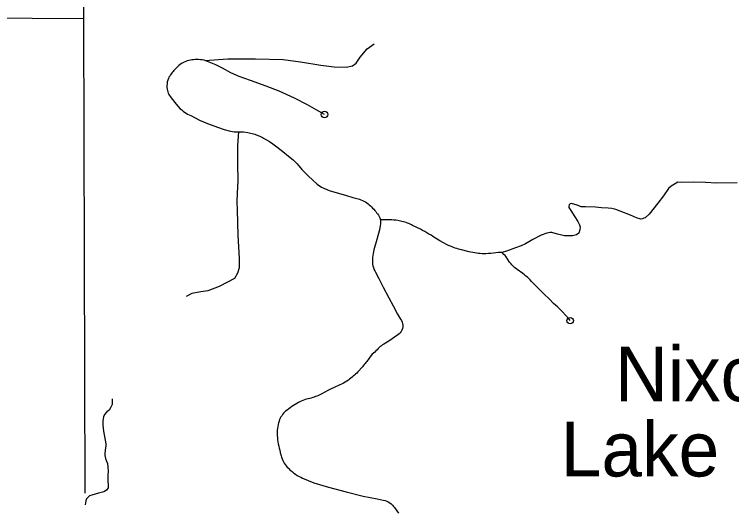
# Model space of a CAD drawing. Extents: x -19 to 366, y -4 to 359.
# Drawn here: x 139.293 to 140.343, y 191.293 to 192.02 of the extents above; entities that cross this region are included whole.
import ezdxf

# ---------------------------------------------------------------- set-up
doc = ezdxf.new("R2010")
doc.units = 0
for name, color, linetype in [('Level 19', 7, 'Continuous'), ('R_Alt Surface', 7, 'Continuous'), ('R_ROW', 7, 'Continuous'), ('R_ROW Annot', 7, 'Continuous'), ('R_Temp Easement', 7, 'Continuous'), ('Sheet Fence', 7, 'Continuous')]:
    doc.layers.add(name, color=color, linetype=linetype)

msp = doc.modelspace()

# ---------------------------------------------------------------- linework, layer by layer
at = {"layer": 'Level 19'}
msp.add_lwpolyline([(139.3943, 192.0138), (139.3968, 192.5251)], dxfattribs=at)
at = {"layer": 'R_Alt Surface'}
for points in [[(138.4888, 192.0199), (139.3943, 192.0138)], [(139.3964, 191.3199), (139.3943, 192.0138)]]:
    msp.add_lwpolyline(points, dxfattribs=at)
at = {"layer": 'R_ROW'}
for points in [[(139.7467, 191.8735), (139.7356, 191.8801), (139.7219, 191.8875), (139.7027, 191.8973), (139.6806, 191.9075), (139.6614, 191.915), (139.6385, 191.9231), (139.622, 191.929), (139.6098, 191.9344), (139.5972, 191.9411), (139.5878, 191.946), (139.5803, 191.9493), (139.573, 191.9522), (139.5704, 191.9528), (139.5678, 191.9533), (139.5651, 191.9536), (139.5625, 191.9538), (139.5599, 191.9538), (139.5572, 191.9538), (139.5551, 191.9536), (139.5527, 191.9533), (139.5504, 191.953), (139.5481, 191.9524), (139.5459, 191.9518), (139.5437, 191.951), (139.5415, 191.9501), (139.5394, 191.949), (139.5373, 191.9479), (139.5354, 191.9466), (139.5335, 191.9452), (139.5319, 191.9439), (139.5305, 191.9425), (139.529, 191.941), (139.5276, 191.9395), (139.5263, 191.938), (139.525, 191.9364), (139.5237, 191.9348), (139.5225, 191.9332), (139.5213, 191.9315), (139.5202, 191.9298), (139.5191, 191.9281), (139.5182, 191.9262), (139.5173, 191.9237), (139.5166, 191.9211), (139.5162, 191.9185), (139.5161, 191.9159), (139.5161, 191.9132), (139.5165, 191.9106), (139.5169, 191.9086), (139.5174, 191.9067), (139.5181, 191.9048), (139.519, 191.903), (139.52, 191.9012), (139.5211, 191.8994), (139.5224, 191.8978), (139.5298, 191.8885), (139.5357, 191.882), (139.5377, 191.8802), (139.5398, 191.8786), (139.5419, 191.877), (139.5441, 191.8755), (139.5464, 191.8742), (139.5488, 191.873), (139.5512, 191.8719), (139.5639, 191.8653), (139.5756, 191.8605), (139.5902, 191.8549), (139.6, 191.8516), (139.607, 191.8496), (139.6096, 191.849), (139.6121, 191.8486), (139.6147, 191.8483), (139.6173, 191.8482), (139.6199, 191.8482), (139.6284, 191.848), (139.6345, 191.8474), (139.6428, 191.8451), (139.6447, 191.8446), (139.6466, 191.8439), (139.6485, 191.8433), (139.6504, 191.8425), (139.6522, 191.8417), (139.654, 191.8409), (139.6558, 191.84), (139.6576, 191.8391), (139.666, 191.8342), (139.6709, 191.8304), (139.6769, 191.826), (139.6855, 191.8193), (139.694, 191.8128), (139.701, 191.8074), (139.7066, 191.8016), (139.7137, 191.793), (139.723, 191.7838), (139.7295, 191.7775), (139.7358, 191.7717), (139.7421, 191.7673), (139.7465, 191.7651), (139.7533, 191.7624), (139.7617, 191.7599)], [(139.6207, 191.8481), (139.6195, 191.8283), (139.6195, 191.8008), (139.6201, 191.777), (139.619, 191.7585), (139.6184, 191.7465), (139.619, 191.7334), (139.6201, 191.697), (139.6219, 191.6629), (139.6219, 191.6492), (139.6195, 191.6415), (139.6148, 191.6337), (139.6046, 191.6283), (139.5927, 191.6218), (139.576, 191.6158), (139.5659, 191.614), (139.5527, 191.6116), (139.5444, 191.6074)], [(139.7617, 191.7599), (139.7706, 191.7576), (139.7788, 191.7549), (139.7882, 191.7523), (139.7978, 191.7495), (139.8, 191.7487), (139.8022, 191.7478), (139.8044, 191.7468), (139.8065, 191.7456), (139.8085, 191.7444), (139.8104, 191.743), (139.8123, 191.7415), (139.8141, 191.7399), (139.8157, 191.7383), (139.8172, 191.7366), (139.8187, 191.735), (139.8202, 191.7333), (139.8216, 191.7316), (139.823, 191.7299), (139.8243, 191.7281), (139.8256, 191.7263), (139.8268, 191.7243), (139.8277, 191.7224), (139.8285, 191.7196)], [(139.8285, 191.7196), (139.8288, 191.7174), (139.8288, 191.7153), (139.8286, 191.7133), (139.8282, 191.7113), (139.8271, 191.705), (139.8233, 191.6905), (139.8191, 191.6755), (139.8184, 191.6728), (139.8178, 191.6701), (139.8174, 191.6674), (139.8171, 191.6646), (139.8169, 191.6619), (139.8168, 191.6598), (139.8168, 191.6572), (139.817, 191.6546), (139.8175, 191.6521), (139.8182, 191.6496), (139.8191, 191.6472), (139.8202, 191.6449), (139.8213, 191.643), (139.8263, 191.6335), (139.8327, 191.6208), (139.8409, 191.6054), (139.8472, 191.5935), (139.8537, 191.5815), (139.858, 191.574), (139.8593, 191.572), (139.8603, 191.5699), (139.861, 191.5676), (139.8613, 191.5652), (139.8613, 191.5629), (139.8608, 191.5605), (139.8601, 191.5583), (139.859, 191.5562), (139.8576, 191.5543), (139.8558, 191.5527), (139.8539, 191.5513), (139.841, 191.5422), (139.8337, 191.5375), (139.8318, 191.5365), (139.8301, 191.5353), (139.8283, 191.534), (139.8267, 191.5326), (139.8251, 191.5311), (139.8236, 191.5295), (139.822, 191.5278), (139.8202, 191.526), (139.8184, 191.5243), (139.8166, 191.5228), (139.8133, 191.5187), (139.8121, 191.5171), (139.8109, 191.5155), (139.8097, 191.5139), (139.8085, 191.5123), (139.8072, 191.5108), (139.806, 191.5092), (139.8047, 191.5077), (139.8035, 191.5061), (139.8022, 191.5046), (139.7954, 191.497), (139.7938, 191.4954), (139.7921, 191.4938), (139.7904, 191.4922), (139.7887, 191.4907), (139.787, 191.4892), (139.7852, 191.4878), (139.7834, 191.4864), (139.7816, 191.4851), (139.7795, 191.4836), (139.7769, 191.482), (139.7744, 191.4806), (139.7717, 191.4792), (139.7691, 191.478), (139.7664, 191.4769), (139.7637, 191.4759), (139.7524, 191.4701), (139.7417, 191.4644), (139.7397, 191.4635), (139.7377, 191.4626), (139.7356, 191.4617), (139.7335, 191.4609), (139.7315, 191.4601), (139.7294, 191.4594), (139.7272, 191.4588), (139.7251, 191.4582), (139.7226, 191.4577), (139.7201, 191.457), (139.7176, 191.4562), (139.7152, 191.4553), (139.7128, 191.4543), (139.7105, 191.4531), (139.7087, 191.4522), (139.7062, 191.4508), (139.7038, 191.4493), (139.7014, 191.4478), (139.699, 191.4462), (139.6966, 191.4446), (139.6943, 191.443), (139.692, 191.4413)], [(140.0066, 191.6715), (140.0012, 191.6717), (139.9975, 191.6713), (139.9939, 191.6708), (139.9902, 191.6704), (139.9865, 191.67), (139.9827, 191.6696), (139.98, 191.6697), (139.9773, 191.6699), (139.9746, 191.6701), (139.9719, 191.6703), (139.9692, 191.6707), (139.9665, 191.671), (139.9638, 191.6715), (139.9611, 191.672), (139.9585, 191.6726), (139.9454, 191.6759), (139.9429, 191.6765), (139.9405, 191.6773), (139.9381, 191.6781), (139.9357, 191.6789), (139.9334, 191.6798), (139.931, 191.6808), (139.9283, 191.682), (139.9264, 191.6828), (139.9157, 191.6887), (139.9054, 191.6951), (139.9027, 191.6968), (139.8996, 191.6987), (139.8965, 191.7005), (139.8934, 191.7023), (139.8902, 191.7041), (139.8871, 191.7059), (139.8756, 191.7114), (139.8738, 191.7123), (139.8719, 191.7131), (139.87, 191.7139), (139.868, 191.7147), (139.8661, 191.7154), (139.8641, 191.7161), (139.8621, 191.7167), (139.8601, 191.7172), (139.8581, 191.7177), (139.8561, 191.7181), (139.8539, 191.7185), (139.851, 191.7189), (139.8481, 191.7192), (139.8452, 191.7194), (139.8423, 191.7195), (139.8393, 191.7195), (139.8355, 191.7196), (139.8321, 191.7196), (139.8285, 191.7196)], [(140.1063, 191.572), (140.1048, 191.5742), (140.0995, 191.5798), (140.095, 191.5849), (140.0878, 191.5924), (140.0821, 191.5973), (140.0758, 191.6033), (140.0676, 191.6112), (140.0603, 191.6183), (140.0538, 191.6254), (140.0518, 191.6275), (140.0498, 191.6295), (140.0478, 191.6315), (140.0457, 191.6335), (140.0436, 191.6354), (140.0414, 191.6373), (140.0392, 191.6391), (140.037, 191.6409), (140.0289, 191.6467), (140.0268, 191.6483), (140.0247, 191.6499), (140.0228, 191.6517), (140.0209, 191.6536), (140.0192, 191.6555), (140.0175, 191.6576), (140.0126, 191.6653), (140.011, 191.6671), (140.0092, 191.6687), (140.0066, 191.6715)], [(139.692, 191.4413), (139.6898, 191.4395), (139.6882, 191.4381), (139.6867, 191.4365), (139.6854, 191.4348), (139.6841, 191.433), (139.6829, 191.4311), (139.6819, 191.4292), (139.681, 191.4272), (139.6802, 191.4252), (139.6794, 191.4226), (139.6787, 191.4199), (139.6782, 191.4172), (139.6777, 191.4145), (139.6774, 191.4117), (139.6773, 191.4089), (139.6773, 191.4061), (139.6774, 191.4033), (139.6777, 191.401), (139.6781, 191.3979), (139.6786, 191.3948), (139.6791, 191.3917), (139.6797, 191.3886), (139.6804, 191.3855), (139.6811, 191.3825), (139.6819, 191.3794), (139.6833, 191.3744), (139.684, 191.3721), (139.6848, 191.3699), (139.6857, 191.3677), (139.6868, 191.3656), (139.6879, 191.3635), (139.6892, 191.3616), (139.6906, 191.3596), (139.6921, 191.3578), (139.6938, 191.3561), (139.6955, 191.3544), (139.6975, 191.3527), (139.6997, 191.3508), (139.702, 191.349), (139.7044, 191.3473), (139.7069, 191.3457), (139.7095, 191.3442), (139.7121, 191.3429), (139.7147, 191.3416), (139.7313, 191.3349), (139.7528, 191.3285), (139.7783, 191.3217), (139.8035, 191.3155), (139.8238, 191.3115), (139.8328, 191.3095), (139.8353, 191.3088), (139.8377, 191.3079), (139.84, 191.3068), (139.8422, 191.3054), (139.8442, 191.3039), (139.8461, 191.3021), (139.8479, 191.3002), (139.8492, 191.2985), (139.8525, 191.294), (139.8551, 191.2905)]]:
    msp.add_lwpolyline(points, dxfattribs=at)
for centre in [(139.7467, 191.8735), (140.1063, 191.572)]:
    msp.add_circle(centre, 0.00473, dxfattribs=at)
at = {"layer": 'R_ROW Annot'}
for points in [[(139.5716, 191.9525), (139.6052, 191.9547), (139.6458, 191.9547), (139.6864, 191.9541), (139.7114, 191.9505), (139.7413, 191.9457), (139.7609, 191.9433), (139.7782, 191.9427), (139.7878, 191.9445), (139.7932, 191.9487), (139.7991, 191.9576), (139.8093, 191.9696), (139.8194, 191.9767)], [(140.3507, 191.7736), (140.32, 191.7732), (140.3047, 191.7742), (140.2867, 191.7747), (140.2698, 191.7742), (140.2639, 191.7745), (140.2588, 191.7716), (140.2542, 191.7688), (140.2503, 191.7655), (140.243, 191.7546), (140.2345, 191.7438), (140.2219, 191.7279), (140.2159, 191.7225), (140.2139, 191.7217), (140.2119, 191.7211), (140.2098, 191.7206), (140.2034, 191.7224), (140.1944, 191.7261), (140.1796, 191.732), (140.1729, 191.7345), (140.1672, 191.7358), (140.162, 191.7364), (140.1523, 191.7371), (140.1435, 191.7381), (140.1289, 191.7384), (140.1225, 191.7387), (140.1163, 191.7407), (140.1082, 191.7435), (140.1062, 191.743), (140.1048, 191.7416), (140.1041, 191.7396), (140.1043, 191.7376), (140.1074, 191.7333), (140.1131, 191.7238), (140.1177, 191.7171), (140.1199, 191.7122), (140.1209, 191.7085), (140.1206, 191.7049), (140.1187, 191.7002), (140.1156, 191.6976), (140.1098, 191.6959), (140.0979, 191.6961), (140.0875, 191.6985), (140.0796, 191.7007), (140.0771, 191.7011), (140.0722, 191.7), (140.0639, 191.6968), (140.0518, 191.6905), (140.0409, 191.6843), (140.0344, 191.6814), (140.0261, 191.6784), (140.0129, 191.6738), (140.0066, 191.6715)], [(139.4357, 191.4576), (139.4358, 191.4528), (139.4357, 191.4492), (139.4337, 191.4444), (139.4317, 191.4413), (139.4279, 191.4384), (139.4246, 191.4348), (139.4234, 191.4315), (139.4221, 191.4257), (139.4221, 191.419), (139.4232, 191.4106), (139.4259, 191.397), (139.4267, 191.3916), (139.4268, 191.389), (139.4257, 191.3826), (139.425, 191.3774), (139.4251, 191.3746), (139.4261, 191.3705), (139.4275, 191.3663), (139.4289, 191.3633), (139.4297, 191.3575), (139.4301, 191.3521), (139.4294, 191.3458), (139.4296, 191.3381), (139.4303, 191.3308), (139.4299, 191.3276), (139.4277, 191.3243), (139.4237, 191.3216), (139.4158, 191.3196), (139.4062, 191.317), (139.403, 191.3156), (139.4011, 191.3142), (139.3984, 191.3116), (139.3975, 191.3083), (139.3964, 191.3028)]]:
    msp.add_lwpolyline(points, dxfattribs=at)
at = {"layer": 'Sheet Fence'}
for points in [[(146.7783, 1.697), (146.5788, 10.3131), (146.3785, 18.9294), (146.1776, 27.5458), (145.9759, 36.1624), (145.7736, 44.7791), (145.5705, 53.396), (145.3668, 62.013), (145.1624, 70.6301), (144.9572, 79.2474), (144.7514, 87.8648), (144.5449, 96.4823), (144.3377, 105.1), (144.1299, 113.7179), (143.9213, 122.3359), (143.712, 130.954), (143.5021, 139.5723), (143.2915, 148.1907), (143.0802, 156.8092), (142.8682, 165.4279), (142.6555, 174.0468), (142.4422, 182.6658), (142.2282, 191.2849), (142.0135, 199.9042), (141.7981, 208.5236), (141.582, 217.1432), (141.3653, 225.7629), (141.1479, 234.3828), (140.9298, 243.0028), (140.711, 251.623), (140.4916, 260.2433), (140.2715, 268.8638), (140.0508, 277.4844), (139.8293, 286.1051), (139.6072, 294.726), (139.3845, 303.3471), (139.161, 311.9683), (138.937, 320.5896), (138.7122, 329.2111), (138.4868, 337.8328), (138.2607, 346.4546)], [(139.4406, 1.5315), (139.2511, 10.1473), (139.0608, 18.7633), (138.8699, 27.3793), (138.6784, 35.9956), (138.4861, 44.6119), (138.2932, 53.2285), (138.0997, 61.8451), (137.9055, 70.4619), (137.7106, 79.0789), (137.5151, 87.6959), (137.319, 96.3132), (137.1221, 104.9306), (136.9247, 113.5481), (136.7265, 122.1658), (136.5278, 130.7836), (136.3283, 139.4016), (136.1282, 148.0197), (135.9275, 156.6379), (135.7261, 165.2564), (135.5241, 173.8749), (135.3214, 182.4936), (135.1181, 191.1125), (134.9141, 199.7315), (134.7095, 208.3506), (134.5043, 216.9699), (134.2984, 225.5894), (134.0919, 234.209), (133.8847, 242.8288), (133.6769, 251.4487), (133.4685, 260.0687), (133.2594, 268.6889), (133.0497, 277.3093), (132.8393, 285.9298), (132.6283, 294.5504), (132.4167, 303.1713), (132.2044, 311.7922), (131.9916, 320.4133), (131.778, 329.0346), (131.5639, 337.656), (131.3491, 346.2776)], [(0, 189.5162), (7.1121, 189.5206), (14.2243, 189.5339), (21.3364, 189.556), (28.4484, 189.5869), (35.5605, 189.6267), (42.6725, 189.6754), (49.7844, 189.7329), (56.8962, 189.7992), (64.0079, 189.8744), (71.1196, 189.9584), (78.2311, 190.0512), (85.3425, 190.1529), (92.4538, 190.2635), (99.5649, 190.3829), (106.6759, 190.5111), (113.7867, 190.6482), (120.8974, 190.7941), (128.0078, 190.9489), (135.1181, 191.1125), (142.2282, 191.2849), (149.338, 191.4662), (156.4476, 191.6563), (163.5569, 191.8553), (170.666, 192.0631), (177.7749, 192.2798), (184.8835, 192.5053), (191.9917, 192.7396), (199.0997, 192.9828), (206.2074, 193.2348), (213.3147, 193.4956), (220.4218, 193.7653), (227.5285, 194.0438), (234.6348, 194.3312), (241.7408, 194.6274), (248.8464, 194.9324), (255.9516, 195.2463), (263.0564, 195.569), (270.1608, 195.9005), (277.2648, 196.2409), (284.3683, 196.5901), (291.4715, 196.9481), (298.5741, 197.315), (305.6763, 197.6907), (312.7781, 198.0753), (319.8793, 198.4686), (326.9801, 198.8708), (334.0804, 199.2818), (341.1801, 199.7017)]]:
    msp.add_spline(points, degree=3, dxfattribs=at)

# ---------------------------------------------------------------- texts
at = {"layer": 'R_Temp Easement'}
for s, p in [('Nixon', (140.172, 191.454)), ('Lake', (140.0925, 191.3441))]:
    msp.add_text(s, height=0.08, dxfattribs=at).set_placement(p)

doc.saveas('drawing.dxf')
